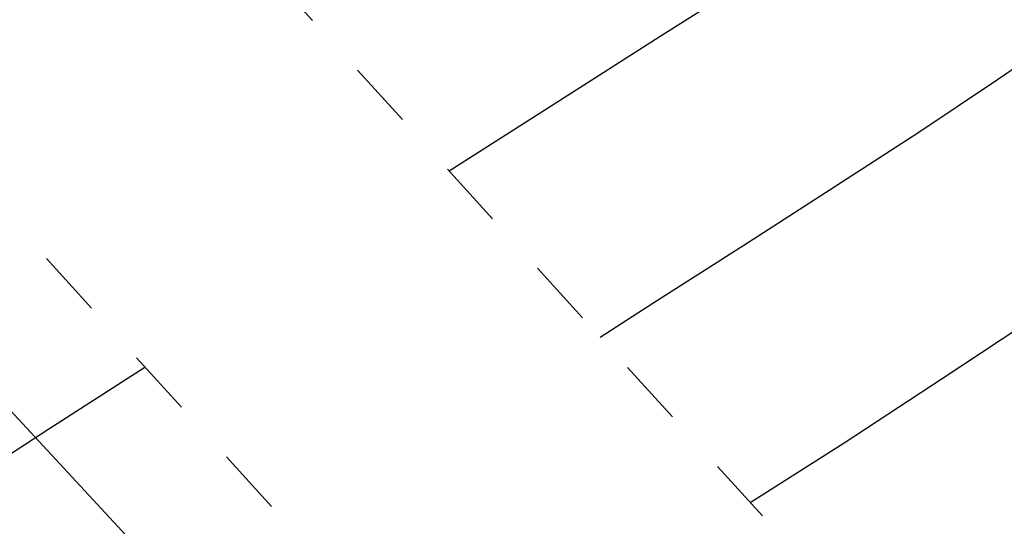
# Model space of a CAD drawing. Extents: x 10527 to 38813, y 13847 to 37526.
# Tile 291 of 656: x 35425.63 to 35436.66, y 36320.39 to 36326.06. Entities that reach past the tile are written whole.
import ezdxf

# ---------------------------------------------------------------- set-up
doc = ezdxf.new("R2010")
doc.units = 0
doc.header["$LTSCALE"] = 0.5
doc.header["$MEASUREMENT"] = 0
doc.linetypes.add('CONTI', pattern=[0])
doc.linetypes.add('Д_ТРОТ_ТРУБА', pattern=[3, 1.5, -1.5])
for name, color, linetype in [('(025) Дорога', 7, 'Continuous'), ('GORIZDEFAULT', 32, 'CONTI'), ('SIT_L0', 250, 'CONTI')]:
    doc.layers.add(name, color=color, linetype=linetype)
doc.layers.add('.', color=7, linetype='Continuous', lineweight=15)

# ---------------------------------------------------------------- blocks, each defined once
blk = doc.blocks.new('gergrgrre')
at = {"layer": '(025) Дорога', "linetype": 'Д_ТРОТ_ТРУБА', "flags": 128}
for points in [[(360044.195, 4200796.012), (360041.816, 4200791.773), (360042.358, 4200788.304), (360046.087, 4200780.21), (360059.012, 4200755.887), (360082.266, 4200713.415), (360119.837, 4200651.911), (360154.248, 4200588.273), (360168.952, 4200565.337), (360182.618, 4200547.766), (360213.043, 4200512.044), (360268.283, 4200446.262), (360308.926, 4200401.534), (360387.369, 4200322.593), (360428.116, 4200283.497), (360457.116, 4200256.42), (360464.886, 4200245.444), (360476.507, 4200228.263), (360489.06, 4200214.493), (360499.065, 4200202.984)], [(360034.859, 4200791.392), (360036.733, 4200790.501), (360038.761, 4200786.553), (360042.501, 4200778.433), (360055.492, 4200753.988), (360078.803, 4200711.411), (360116.369, 4200649.915), (360150.8, 4200586.24), (360165.682, 4200563.025), (360179.515, 4200545.24), (360209.989, 4200509.461), (360265.27, 4200443.63), (360306.026, 4200398.778), (360384.565, 4200319.74), (360425.367, 4200280.592), (360454.087, 4200253.775), (360461.596, 4200243.167), (360473.356, 4200225.782), (360486.072, 4200211.833), (360495.233, 4200201.295)]]:
    blk.add_lwpolyline(points, dxfattribs=at)
at = {"layer": 'GORIZDEFAULT', "color": 32}
for points in [[(360277.386, 4200436.245, 541.5), (360278.58, 4200437.01, 541.5), (360279.74, 4200437.75, 541.5), (360280.75, 4200438.39, 541.5), (360281.63, 4200438.95, 541.5), (360282.39, 4200439.45, 541.5), (360283.06, 4200439.89, 541.5), (360283.65, 4200440.28, 541.5), (360284.18, 4200440.66, 541.5), (360284.68, 4200441.02, 541.5), (360285.15, 4200441.39, 541.5), (360285.62, 4200441.78, 541.5), (360286.09, 4200442.2, 541.5), (360286.57, 4200442.66, 541.5), (360287.06, 4200443.19, 541.5), (360287.58, 4200443.8, 541.5), (360288.13, 4200444.5, 541.5), (360288.72, 4200445.3, 541.5), (360289.35, 4200446.19, 541.5), (360289.99, 4200447.14, 541.5), (360290.64, 4200448.13, 541.5), (360291.29, 4200449.13, 541.5)], [(360280.76, 4200432.532, 540.5), (360281.81, 4200433.2, 540.5), (360282.91, 4200433.92, 540.5), (360284.01, 4200434.65, 540.5), (360285.09, 4200435.39, 540.5), (360286.15, 4200436.13, 540.5), (360287.18, 4200436.89, 540.5), (360288.17, 4200437.65, 540.5), (360289.13, 4200438.43, 540.5), (360290.06, 4200439.24, 540.5), (360290.97, 4200440.09, 540.5), (360291.86, 4200440.97, 540.5), (360292.73, 4200441.91, 540.5), (360293.6, 4200442.92, 540.5), (360294.46, 4200443.99, 540.5), (360295.32, 4200445.11, 540.5), (360296.17, 4200446.29, 540.5), (360297.02, 4200447.49, 540.5), (360297.86, 4200448.71, 540.5)], [(360279.076, 4200434.384, 541), (360279.68, 4200434.77, 541), (360280.73, 4200435.44, 541), (360281.72, 4200436.08, 541), (360282.65, 4200436.68, 541), (360283.53, 4200437.27, 541), (360284.37, 4200437.84, 541), (360285.16, 4200438.4, 541), (360285.93, 4200438.95, 541), (360286.66, 4200439.52, 541), (360287.38, 4200440.11, 541), (360288.1, 4200440.75, 541), (360288.82, 4200441.45, 541), (360289.56, 4200442.24, 541), (360290.33, 4200443.12, 541), (360291.15, 4200444.13, 541), (360292.01, 4200445.26, 541), (360292.91, 4200446.49, 541), (360293.8, 4200447.76, 541), (360294.67, 4200449.03, 541)], [(360271.32, 4200432.33, 541.5), (360272.89, 4200433.35, 541.5), (360273.977, 4200434.048, 541.5)]]:
    blk.add_polyline3d(points, dxfattribs=at)
blk = doc.blocks.new('ееееее')
at = {"layer": 'SIT_L0', "color": 250}
blk.add_line((-288.38, 647.62), (-215.18, 568.38), dxfattribs=at)

msp = doc.modelspace()

# ---------------------------------------------------------------- hatches: boundary and pattern name
at = {"layer": '.', "ltscale": 0.149071}
h = msp.add_hatch(color=256, dxfattribs=at)
h.dxf.hatch_style = 1
h.set_gradient(color1=(255, 255, 255), tint=1)
h.paths.add_polyline_path([(35043.297, 36082.013), (36343.297, 36082.013), (36343.297, 37217.013), (35043.297, 37217.013)])
h.paths.add_polyline_path([(35058.297, 37202.013), (36328.297, 37202.013), (36328.297, 36097.013), (35058.297, 36097.013)], flags=16)

# ---------------------------------------------------------------- block references
at = {"linetype": 'Continuous'}
msp.add_blockref('gergrgrre', (-324846.944, -4164111.878), dxfattribs=at)
at = {"color": 0, "rotation": 0.1683458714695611}
msp.add_blockref('ееееее', (35652.513, 35743.025), dxfattribs=at)

doc.saveas('drawing.dxf')
